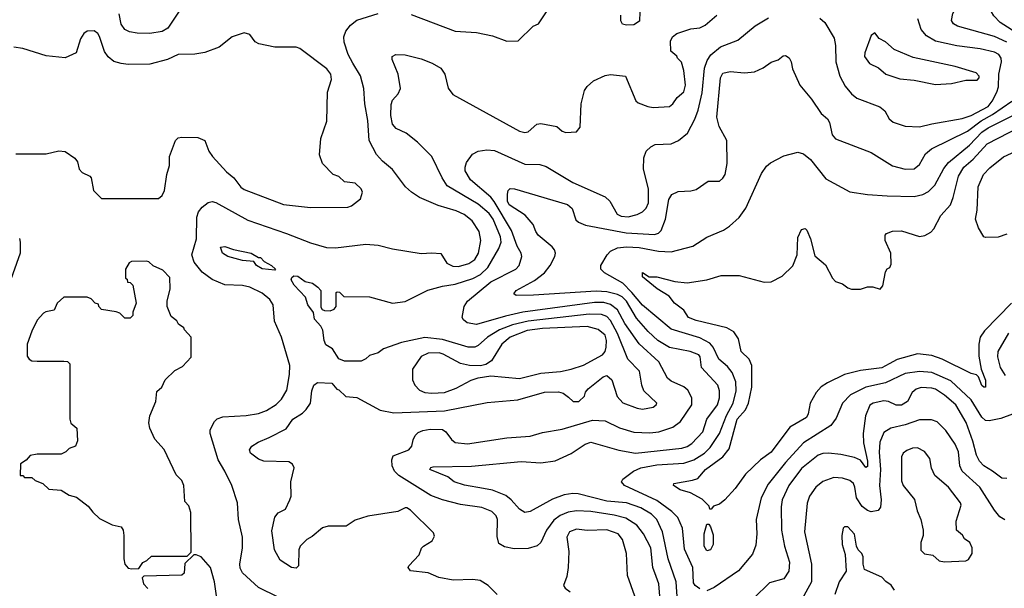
# Model space of a CAD drawing. Extents: x 997026 to 1115308, y 536381 to 619039.
# Tile 396 of 484: x 1060757 to 1066270, y 599130 to 602310. Entities that reach past the tile are written whole.
import ezdxf

# ---------------------------------------------------------------- set-up
doc = ezdxf.new("R2010")
doc.units = 0

msp = doc.modelspace()

# ---------------------------------------------------------------- linework, layer by layer
at = {"layer": '0CON20XD'}
for points in [[(1066284.6, 602185), (1066215, 602217), (1066008, 602275), (1065985, 602287.5), (1065974.3, 602305), (1065981.4, 602345), (1066004.3, 602385), (1066101.9, 602468.1), (1066115.7, 602485), (1066121.4, 602505), (1066119.2, 602555), (1066079.5, 602655), (1066081.9, 602865), (1066102, 602925), (1066148.8, 603005), (1066168.8, 603021.2), (1066210, 603035), (1066245, 603037.5), (1066285, 603031.2)], [(1066355.4, 602225.4), (1066247.7, 602295), (1066211.2, 602331.2), (1066197.9, 602355), (1066201.8, 602385), (1066261.1, 602475), (1066281.5, 602625)], [(1061661.5, 602375), (1061587.6, 602262.4), (1061555, 602244), (1061485, 602232.8), (1061415, 602234.4), (1061372, 602242), (1061345, 602255.9), (1061324.5, 602284.5), (1061313.5, 602343.5)], [(1062205, 599079.3), (1062093.9, 599133.9), (1062005, 599215.6), (1061991.8, 599241.8), (1061989.7, 599265), (1062004.6, 599355), (1062005.3, 599415.3), (1061981.5, 599515), (1061977.2, 599607.2), (1061944.5, 599705), (1061906.5, 599785), (1061867.9, 599847.9), (1061823.3, 599995), (1061824.5, 600015.5), (1061847.2, 600062.8), (1061862.7, 600077.3), (1061895, 600088), (1062025, 600095.4), (1062095, 600108.2), (1062140, 600125), (1062192.7, 600157.3), (1062222.7, 600187.3), (1062252.9, 600237.1), (1062268.8, 600325), (1062269.1, 600375), (1062223.6, 600535), (1062184.3, 600624.3), (1062177.4, 600715), (1062157.6, 600745), (1062115, 600780.8), (1062045, 600813.6), (1062005, 600823.2), (1061905, 600827.8), (1061835, 600856.1), (1061778.5, 600898.5), (1061735, 600954.5), (1061721.3, 600995), (1061748.1, 601085), (1061748.9, 601205), (1061759.1, 601235), (1061778.3, 601261.7), (1061812.9, 601287.1), (1061835, 601293.6), (1061855, 601288.2), (1062035, 601189.3), (1062252, 601115), (1062385, 601062.1), (1062475, 601035.4), (1062525, 601033.8), (1062695, 601054.5), (1062765, 601048.5), (1062845, 601029.1), (1063005, 601002.9), (1063065, 601005.4), (1063115, 601002.5), (1063148.3, 600948.3), (1063181.7, 600931.8), (1063215, 600930.5), (1063272.9, 600947.1), (1063305, 600968.9), (1063326.6, 601005), (1063340, 601075), (1063329.6, 601125), (1063290, 601185), (1063245, 601221.4), (1063201.9, 601241.9), (1063100.3, 601270.3), (1062995.8, 601315), (1062951.4, 601345), (1062918.1, 601375), (1062845, 601472.9), (1062788.3, 601518.3), (1062755, 601555.7), (1062714.6, 601635), (1062707, 601747), (1062689.1, 601839.1), (1062684.6, 601925), (1062665.7, 601995.7), (1062622.5, 602067.5), (1062595.9, 602115), (1062573.1, 602185), (1062571.8, 602215), (1062583.3, 602246.7), (1062610, 602280), (1062645, 602308.1), (1062765, 602344.5)], [(1063431.2, 599095), (1063381.2, 599145), (1063335, 599172.9), (1063295, 599179.5), (1063185, 599175.6), (1063105, 599189.2), (1063045, 599216), (1062945, 599226.7), (1062933.3, 599245), (1062936.7, 599255), (1062993.6, 599316.4), (1063006.4, 599353.6), (1063017.5, 599365), (1063067.5, 599395), (1063079.3, 599420.7), (1063075, 599440), (1062945, 599566.2), (1062925, 599580), (1062915, 599580), (1062875, 599560), (1062706.1, 599533.9), (1062635, 599510), (1062585, 599476.7), (1062485, 599476.2), (1062453, 599467), (1062395, 599418.8), (1062365, 599403.3), (1062327.5, 599365), (1062320, 599345), (1062317.5, 599255), (1062305, 599242.5), (1062280, 599245), (1062215, 599287.5), (1062183.8, 599345), (1062169.3, 599450.7), (1062185, 599527.5), (1062205, 599552.5), (1062245, 599572.5), (1062270, 599625), (1062276.7, 599645), (1062276.2, 599725), (1062293.9, 599803.9), (1062285, 599823.3), (1062265, 599836.2), (1062125, 599840), (1062095, 599852), (1062050, 599885), (1062043.8, 599905), (1062056.1, 599923.9), (1062093.2, 599946.8), (1062155, 599972.5), (1062248.9, 600021.1), (1062287.5, 600075), (1062340.5, 600109.5), (1062360.4, 600129.6), (1062385.8, 600165), (1062393.1, 600235), (1062404, 600265), (1062425, 600280), (1062505, 600277.5), (1062533.6, 600243.6), (1062545, 600240), (1062583, 600203), (1062645, 600196.7), (1062775, 600126.9), (1062851.4, 600111.4), (1063135, 600121.8), (1063375, 600169.3), (1063545.9, 600184.1), (1063695, 600227.6), (1063775, 600229.2), (1063800.4, 600220.4), (1063829.4, 600199.4), (1063856.7, 600175), (1063888.8, 600175), (1063918.8, 600205), (1063925, 600227.5), (1063940, 600245), (1064025, 600312.2), (1064045, 600319.4), (1064072.2, 600295), (1064101.9, 600201.9), (1064135, 600166.9), (1064215, 600136.7), (1064245, 600132.2), (1064305, 600142.9), (1064321.2, 600155), (1064323.8, 600165), (1064251.4, 600235), (1064240, 600265), (1064227.1, 600345), (1064161.5, 600411.5), (1064104.8, 600555), (1064065, 600627.1), (1064045, 600649.8), (1064015, 600660.4), (1063945, 600663.3), (1063604.2, 600624.2), (1063516.2, 600603.8), (1063444.4, 600575.6), (1063376.9, 600535), (1063325, 600487.9), (1063305, 600477.7), (1063268.7, 600478.7), (1063125, 600521.9), (1063025, 600532.2), (1062895.4, 600504.6), (1062795, 600470), (1062763.6, 600446.4), (1062715, 600432.5), (1062695, 600413.3), (1062669.3, 600400.7), (1062575, 600400), (1062545, 600412.5), (1062509.3, 600469.3), (1062471.7, 600491.7), (1062461.2, 600515), (1062453.9, 600573.9), (1062443.3, 600595), (1062407.5, 600635), (1062401.7, 600671.7), (1062370, 600715), (1062358.3, 600758.3), (1062293.3, 600825), (1062277.5, 600855), (1062281.7, 600868.3), (1062293, 600877), (1062315, 600876.2), (1062356.4, 600846.4), (1062395.9, 600835.9), (1062427.5, 600815), (1062442.5, 600795), (1062442.5, 600725), (1062443, 600703), (1062450, 600690), (1062463, 600683), (1062495, 600682.5), (1062518.3, 600691.7), (1062530, 600705), (1062530, 600785), (1062535, 600787.5), (1062547, 600787), (1062572.5, 600762.5), (1062715, 600759.2), (1062845, 600724), (1062915, 600734.2), (1063043.4, 600796.6), (1063125, 600820), (1063195, 600830.5), (1063295, 600862.3), (1063336.5, 600885), (1063377.6, 600925), (1063440.4, 601029.6), (1063452.4, 601065), (1063448.6, 601095), (1063408.2, 601195), (1063385, 601226.3), (1063325, 601279.3), (1063150.1, 601380.1), (1063122.5, 601425), (1063065.7, 601545.7), (1062984.6, 601624.6), (1062921.2, 601675), (1062865, 601700.8), (1062845, 601726.7), (1062835.5, 601775), (1062836.5, 601835), (1062845, 601860), (1062875.7, 601895), (1062888.6, 601925), (1062876, 602005), (1062843, 602087), (1062842.5, 602105), (1062863.9, 602116.1), (1062915, 602113.8), (1063005, 602090.8), (1063066.8, 602066.8), (1063115, 602040), (1063136.9, 602005), (1063157, 601927), (1063182.1, 601892.1), (1063555, 601687.5), (1063585, 601678.8), (1063605, 601683.8), (1063653.3, 601725), (1063675, 601730), (1063765, 601713.3), (1063795, 601687.5), (1063815, 601680), (1063875, 601683.3), (1063895, 601710), (1063900.5, 601839.5), (1063920, 601915), (1063934.1, 601935.9), (1063970.8, 601969.2), (1064035, 601998.8), (1064065, 602003.3), (1064150, 601995), (1064207, 601857), (1064220, 601845), (1064274.1, 601824.1), (1064305, 601820), (1064395, 601824), (1064415, 601838.8), (1064438.8, 601875), (1064475, 601906.2), (1064485.5, 601945), (1064476.8, 602026.8), (1064463, 602073), (1064440, 602095), (1064436.4, 602106.4), (1064402.5, 602135), (1064400.7, 602189.3), (1064412.5, 602215), (1064436.4, 602233.6), (1064515, 602258.8), (1064565, 602264), (1064595, 602280), (1064661.2, 602335)], [(1064341.4, 599085), (1064335.8, 599155), (1064321.2, 599195), (1064302.4, 599245), (1064290.6, 599355), (1064250.8, 599435), (1064212.5, 599482.5), (1064151.2, 599521.2), (1064085, 599538.8), (1063955, 599558.5), (1063875, 599562.3), (1063827.5, 599555), (1063783.5, 599536.5), (1063748.7, 599511.4), (1063707.3, 599455), (1063675, 599385.7), (1063655, 599367.8), (1063605, 599351.5), (1063525, 599350), (1063471.1, 599361.1), (1063440.6, 599380.6), (1063430, 599420), (1063431.7, 599515), (1063424.2, 599535), (1063400, 599560), (1063345, 599581.1), (1063225, 599599), (1063125, 599623.8), (1063059, 599649), (1062879.8, 599759.8), (1062856.2, 599785), (1062842.2, 599815), (1062841.7, 599848.3), (1062849.2, 599870.8), (1062936, 599905), (1062952.5, 599925), (1062959.7, 599960.3), (1062972.2, 599985), (1062989.1, 600000.9), (1063015, 600012.9), (1063055, 600020), (1063125, 600017.4), (1063143.1, 600005), (1063175, 599961.5), (1063195, 599945.4), (1063265, 599937.1), (1063485, 599971.2), (1063615, 599980.9), (1063685, 600000.7), (1063795, 600019.3), (1063965, 600069.5), (1064035, 600065.9), (1064115, 600027.5), (1064195, 600002.9), (1064285, 599999.5), (1064336, 600004), (1064415, 600031.2), (1064456.8, 600063.2), (1064520, 600155), (1064520, 600195), (1064498.3, 600238.2), (1064476.2, 600256.2), (1064405, 600288.6), (1064384.5, 600304.5), (1064336.6, 600396.6), (1064226.4, 600496.4), (1064145, 600611.6), (1064105, 600686.8), (1064065, 600717.8), (1064028.2, 600728.2), (1063975, 600727.7), (1063575, 600674.6), (1063477.5, 600652.5), (1063315, 600604.7), (1063262.5, 600615), (1063241.7, 600631.7), (1063235.5, 600645), (1063245.5, 600705), (1063265.4, 600735), (1063395, 600843), (1063535.5, 600915), (1063554.1, 600935.9), (1063568, 600985), (1063564.7, 601005), (1063543.1, 601043.1), (1063510.8, 601130.8), (1063413.6, 601293.6), (1063395, 601316.7), (1063281.8, 601415), (1063252, 601465), (1063250.7, 601485), (1063259.3, 601510.7), (1063292.4, 601557.6), (1063325, 601575.4), (1063372.2, 601582.2), (1063415, 601578.7), (1063585, 601501.8), (1063669.5, 601499.5), (1063705, 601488.5), (1063855, 601399.7), (1064035, 601320.3), (1064062.4, 601295), (1064103.1, 601223.1), (1064125, 601211.1), (1064165, 601207.8), (1064215, 601220), (1064245, 601234.7), (1064265, 601255.5), (1064278.3, 601285), (1064278.4, 601365), (1064250.5, 601475), (1064252.4, 601537.6), (1064265.3, 601574.7), (1064290.8, 601599.3), (1064315, 601612.1), (1064405, 601616.2), (1064445.9, 601634.1), (1064495.5, 601675), (1064536.6, 601753.4), (1064555.7, 601805), (1064578.2, 601901.8), (1064591.2, 602038.8), (1064607.2, 602082.8), (1064626.8, 602113.2), (1064682.1, 602157.9), (1064778.6, 602195), (1064875, 602276.5), (1064949.1, 602320.9)], [(1062948.5, 602338.5), (1063195, 602245.6), (1063315, 602238.6), (1063405, 602220), (1063485, 602190), (1063548.3, 602191.7), (1063632.5, 602275), (1063663, 602287), (1063706.7, 602355)], [(1064230, 602355), (1064228.3, 602301.7), (1064195, 602282.5), (1064155, 602280), (1064132.5, 602285), (1064123.9, 602303.9), (1064123.3, 602335)], [(1065238.3, 602318.3), (1065266, 602295), (1065317.4, 602207.4), (1065325.5, 602165.5), (1065327.5, 602075), (1065350, 601995), (1065379, 601939), (1065415, 601895.5), (1065445, 601871.8), (1065573.8, 601823.8), (1065601.3, 601801.3), (1065626.2, 601755), (1065647.3, 601737.3), (1065714.6, 601714.6), (1065795, 601710.7), (1065865, 601728.4), (1066035, 601756.9), (1066084.9, 601775.1), (1066179.6, 601825), (1066203, 601855), (1066228.9, 601905), (1066237.9, 601935), (1066239.7, 602005), (1066255.3, 602075), (1066252.5, 602095), (1066240, 602115), (1066215, 602128.4), (1066135, 602147.8), (1066004.8, 602164.8), (1065885, 602190.3), (1065835, 602219.6), (1065805.4, 602255), (1065785.4, 602315)], [(1062385, 601260), (1062595, 601262), (1062615, 601268.8), (1062665, 601307.5), (1062675.8, 601345), (1062669.2, 601365), (1062635.7, 601395.7), (1062575, 601402.5), (1062545, 601432.5), (1062512.5, 601445), (1062453.3, 601505), (1062436.2, 601555), (1062444, 601645), (1062477.7, 601742.3), (1062480, 601905), (1062502.5, 601975), (1062500, 602005), (1062476.2, 602036.2), (1062325, 602150), (1062305, 602156.7), (1062185, 602156.2), (1062095.8, 602175.8), (1062075, 602186.2), (1062045, 602226.7), (1062015, 602236.2), (1061947.5, 602215), (1061875, 602156), (1061793.7, 602126.3), (1061737.6, 602117.6), (1061645, 602115.7), (1061585, 602087.1), (1061485, 602060.8), (1061365, 602060), (1061325.6, 602065.6), (1061285, 602075.8), (1061252.2, 602102.2), (1061232.5, 602132.5), (1061205, 602216), (1061195, 602232.5), (1061175, 602247.1), (1061135, 602245.8), (1061116.8, 602233.2), (1061096.8, 602203.2), (1061073.8, 602125), (1061012.1, 602097.9), (1060905, 602108.6), (1060775, 602148.8), (1060725, 602156.7)], [(1065885, 601947.1), (1065975, 601952.9), (1066055, 601972.9), (1066118, 601972), (1066130, 601985), (1066128.8, 601995), (1066112.7, 602012.7), (1065995, 602048.1), (1065759.1, 602099.1), (1065652.7, 602142.7), (1065605, 602186.7), (1065570, 602205), (1065545, 602237.5), (1065525, 602222.5), (1065489.2, 602125), (1065488, 602105), (1065515, 602066.2), (1065565, 602041.2), (1065606.7, 602005), (1065685, 601980), (1065765, 601972.9), (1065885, 601947.1)], [(1064440.8, 599055), (1064433.6, 599165), (1064387.5, 599295), (1064356.8, 599445), (1064325.3, 599515), (1064294.8, 599544.8), (1064235, 599579.1), (1064155, 599608.1), (1064045, 599616.2), (1063885, 599657.3), (1063855, 599660), (1063805, 599652.3), (1063741.1, 599628.9), (1063615, 599558.6), (1063585, 599552.9), (1063555, 599572.5), (1063508.6, 599625), (1063478.5, 599648.5), (1063405, 599678.2), (1063355, 599688.5), (1063246.9, 599706.9), (1063190, 599725), (1063155, 599753.8), (1063053.8, 599795), (1063060, 599805), (1063071.7, 599808.3), (1063287, 599813), (1063565, 599839.1), (1063675, 599831.8), (1063755, 599841.9), (1063845, 599884.5), (1063923.7, 599936.3), (1063955, 599947.1), (1064112, 599902), (1064205, 599886.2), (1064465, 599914.1), (1064495, 599923.4), (1064520.2, 599939.8), (1064581.8, 600005), (1064605.3, 600075), (1064663.9, 600155), (1064675.3, 600195.3), (1064675.3, 600235), (1064665.4, 600265), (1064575.6, 600365), (1064566.7, 600425), (1064560, 600435), (1064511.2, 600455), (1064395, 600477.2), (1064329.6, 600515), (1064275.8, 600565.8), (1064210.4, 600640.4), (1064155, 600736), (1064130.1, 600760.1), (1064105, 600773.2), (1064045, 600787.4), (1063985, 600791.5), (1063635, 600768.5), (1063537, 600767), (1063523.3, 600776.7), (1063537.5, 600795), (1063639.1, 600850.9), (1063696.4, 600893.6), (1063727.5, 600935), (1063753.1, 600985), (1063757.1, 601005), (1063752.4, 601022.4), (1063738.9, 601038.9), (1063661.2, 601105), (1063646.7, 601125), (1063632.5, 601165), (1063587.2, 601217.2), (1063498.5, 601275), (1063489.2, 601295), (1063488.1, 601335), (1063492, 601355), (1063504.4, 601365.6), (1063527.5, 601365), (1063825, 601276.9), (1063851.2, 601255), (1063870.9, 601190.9), (1063886.8, 601176.8), (1063925, 601160), (1064152.6, 601117.4), (1064312.1, 601107.9), (1064334.6, 601115.4), (1064349.6, 601130.4), (1064373.8, 601195), (1064392, 601305), (1064407.9, 601332.1), (1064445, 601349.2), (1064515, 601353.1), (1064545, 601360.8), (1064613, 601407), (1064675, 601406.2), (1064695, 601424), (1064706.9, 601445), (1064718.9, 601505), (1064716.7, 601635), (1064673.2, 601713.2), (1064661.1, 601765), (1064680.8, 601985), (1064695, 602010.6), (1064735, 602020), (1064815, 602012.9), (1064871.2, 602018.8), (1064919.7, 602040.3), (1064965, 602073.3), (1065003.6, 602086.4), (1065031.7, 602108.3), (1065045, 602110), (1065065, 602096.7), (1065076.2, 602075), (1065084, 602035), (1065125.8, 601945), (1065191.5, 601865), (1065245, 601785.7), (1065280, 601755), (1065292, 601735), (1065306.1, 601666.1), (1065325, 601644), (1065525, 601566.7), (1065645, 601493.1), (1065715, 601473.3), (1065765, 601475.7), (1065795, 601500.8), (1065829.2, 601560.8), (1065861.8, 601588.2), (1066063.3, 601686.7), (1066140.7, 601745), (1066205, 601780.7), (1066313.1, 601855)], [(1064565, 599126.5), (1064538.6, 599145), (1064529.6, 599159.6), (1064526.3, 599245), (1064479.2, 599349.2), (1064469.1, 599465), (1064442.3, 599525), (1064408.4, 599558.4), (1064325, 599621.2), (1064144.4, 599705), (1064126.9, 599725), (1064135, 599740), (1064194.3, 599785), (1064235, 599803.6), (1064325, 599819.4), (1064475, 599829.3), (1064531, 599849), (1064591.2, 599885), (1064623.3, 599916.7), (1064675.2, 599995), (1064714.5, 600095.5), (1064752.5, 600165), (1064769.8, 600235), (1064766.2, 600285), (1064747, 600337), (1064720.6, 600370.6), (1064671.9, 600411.9), (1064639.3, 600479.3), (1064621.1, 600501.1), (1064565, 600529.8), (1064405, 600578.4), (1064245, 600712.5), (1064185, 600783.9), (1064135, 600837.2), (1064030.8, 600895), (1064011.4, 600915), (1064011.4, 600935), (1064046.4, 600995), (1064065.5, 601015), (1064105.2, 601034.8), (1064155, 601040.5), (1064225, 601035.9), (1064334.8, 601015.2), (1064405, 601011.4), (1064526.9, 601043.1), (1064605, 601094.3), (1064697.8, 601132.2), (1064732, 601155), (1064785.4, 601204.6), (1064823.2, 601256.8), (1064910.6, 601449.4), (1064939.5, 601490.5), (1064960.8, 601509.2), (1065035, 601548.1), (1065115, 601570), (1065145, 601560), (1065185, 601529.1), (1065270.4, 601420.4), (1065405, 601347.1), (1065505, 601331.8), (1065614.1, 601325.9), (1065765, 601322), (1065815, 601333.1), (1065845, 601349.1), (1065881.2, 601385), (1065932.5, 601477.5), (1065958.5, 601511.5), (1066075, 601608.1), (1066145, 601680.5), (1066180.7, 601705), (1066356.1, 601793.9)], [(1064325, 600871.2), (1064425.8, 600845.8), (1064495, 600837.5), (1064605, 600855.7), (1064685, 600879.2), (1064785, 600880), (1064925, 600842), (1064965, 600844), (1065026.7, 600875), (1065085.7, 600934.3), (1065110, 600995), (1065115, 601092.5), (1065134.2, 601135.8), (1065155, 601142.5), (1065165, 601132.5), (1065185.7, 601085), (1065208.8, 600988.8), (1065269.4, 600939.4), (1065308.8, 600865), (1065325, 600846.7), (1065365, 600833.3), (1065395, 600810), (1065415, 600803.8), (1065465, 600803.8), (1065505, 600816.2), (1065535, 600816.2), (1065575, 600802.5), (1065589.3, 600820.7), (1065605, 600900), (1065613.6, 600916.4), (1065630, 600925), (1065636.7, 600943.3), (1065634, 601005), (1065603.3, 601075), (1065602.5, 601105), (1065610, 601115), (1065645, 601126.7), (1065695, 601128.6), (1065795, 601097.1), (1065825, 601102.9), (1065858.3, 601121.7), (1065875, 601140), (1065915.4, 601215), (1065968.2, 601275), (1065984.7, 601315.3), (1066013.4, 601435), (1066043.3, 601485), (1066095, 601529.5), (1066175, 601615.9), (1066425.2, 601744.8)], [(1060735, 601560), (1060905, 601560), (1060975.8, 601575.8), (1061012.3, 601572.3), (1061066.7, 601535), (1061080, 601515), (1061090, 601475), (1061107.5, 601455), (1061150, 601435), (1061157.5, 601425), (1061170, 601355), (1061215, 601310), (1061535, 601310), (1061555, 601327.5), (1061568, 601355), (1061581.2, 601445), (1061596.2, 601495), (1061596.2, 601545), (1061630, 601635), (1061645, 601649.2), (1061665, 601652.5), (1061755, 601651.4), (1061793.3, 601635), (1061816.2, 601575), (1061836, 601545), (1061915, 601460), (1061956.2, 601426.2), (1061995, 601374.3), (1062015, 601360.6), (1062235, 601276.9), (1062385, 601260)], [(1066285, 601110), (1066235, 601094.2), (1066165, 601091.2), (1066156.1, 601096.1), (1066125.8, 601145.8), (1066109.2, 601195), (1066117.8, 601245), (1066123.3, 601375), (1066154.5, 601445), (1066188.6, 601481.4), (1066265, 601543.1), (1066375.7, 601594.3)], [(1060755.4, 601085.4), (1060760.6, 601065), (1060760, 601005), (1060698.8, 600831.2)], [(1062185, 600910), (1062115, 600916.2), (1062082.5, 600935), (1062067.5, 600957.5), (1062005, 600963.8), (1061922.5, 600985), (1061893.3, 601005), (1061882.5, 601037.5), (1061905, 601042.5), (1061953.9, 601023.9), (1062052.5, 601005), (1062095, 600980), (1062105, 600980), (1062127, 600957), (1062167.5, 600935), (1062190, 600915), (1062185, 600910)], [(1061385, 599237.5), (1061425, 599240), (1061447, 599273), (1061470, 599285), (1061495, 599310), (1061695, 599310), (1061717.5, 599332.5), (1061716.4, 599553.6), (1061705, 599590), (1061682.5, 599615), (1061676.7, 599705), (1061665, 599732.5), (1061633.9, 599763.9), (1061565.7, 599905.7), (1061513.9, 599963.9), (1061486.7, 600025), (1061480, 600055), (1061486.7, 600095), (1061520, 600175), (1061525, 600230), (1061552.5, 600255), (1061572.5, 600295), (1061625, 600347.5), (1061669.3, 600370.7), (1061717, 600423), (1061717.5, 600535), (1061680, 600575), (1061676.4, 600586.4), (1061647, 600607), (1061636.4, 600626.4), (1061605, 600650), (1061583.8, 600705), (1061583.8, 600735), (1061600, 600805), (1061597.5, 600867.5), (1061558.3, 600908.3), (1061505, 600932.5), (1061480, 600955), (1061465, 600960), (1061383, 600957), (1061370.7, 600949.3), (1061350, 600915), (1061350, 600865), (1061358.3, 600858.3), (1061361.7, 600841.7), (1061375, 600840), (1061390, 600825), (1061410, 600725), (1061390, 600675), (1061390, 600655), (1061375, 600640), (1061345, 600640), (1061318.3, 600668.3), (1061297, 600677), (1061215, 600690), (1061200, 600705), (1061198.3, 600718.3), (1061180, 600725), (1061158.3, 600748.3), (1061135, 600757.5), (1061005, 600757.5), (1060967.5, 600725), (1060950, 600685), (1060903, 600677), (1060890.7, 600669.3), (1060855, 600630), (1060825, 600567.5), (1060800, 600495), (1060798.3, 600428.3), (1060810.7, 600410.7), (1060825, 600402.5), (1060855, 600400), (1061005, 600400), (1061025, 600397.5), (1061037.5, 600385), (1061037.5, 600075), (1061043.6, 600053.6), (1061077.5, 600025), (1061080, 599955), (1061070, 599925), (1061035, 599912.5), (1061015, 599892.5), (1060989.3, 599880.7), (1060855, 599880), (1060815, 599872.5), (1060793, 599847), (1060762.5, 599825), (1060760, 599760), (1060775, 599760), (1060785, 599750), (1060825, 599750), (1060843, 599733), (1060886.1, 599716.1), (1060920, 599685), (1060989.3, 599679.3), (1061035, 599650), (1061075, 599640), (1061139.7, 599589.7), (1061166.7, 599555), (1061205, 599520), (1061275, 599484), (1061325, 599472.5), (1061336.2, 599455), (1061341.2, 599425), (1061341.2, 599295), (1061346.7, 599265), (1061365, 599242.5), (1061385, 599237.5)], [(1066310.9, 600725), (1066159.3, 600570.7), (1066135.4, 600534.6), (1066127.5, 600495), (1066128.5, 600428.5), (1066140, 600355), (1066165.6, 600294.4), (1066165, 600253.8), (1066155, 600254), (1066145, 600264), (1066125, 600312.5), (1066114, 600324), (1066085, 600331.1), (1065922.1, 600412.1), (1065865, 600432.2), (1065785, 600441.3), (1065669.7, 600410.3), (1065625, 600385.4), (1065585, 600363.3), (1065465, 600348.7), (1065376, 600325), (1065280.3, 600279.7), (1065244, 600256), (1065216.9, 600225), (1065184, 600166), (1065172.5, 600105), (1065163.1, 600085), (1065069.4, 600030.6), (1064965, 599891.1), (1064905, 599848.1), (1064822.1, 599767.9), (1064762.8, 599687.2), (1064705, 599624), (1064675, 599600), (1064641.7, 599588.3), (1064628.3, 599571.7), (1064621.7, 599571.7), (1064618.3, 599588.3), (1064578.3, 599628.3), (1064513, 599663), (1064455, 599680.8), (1064417.5, 599705), (1064420, 599715), (1064525, 599733.5), (1064555, 599744.4), (1064597.8, 599795), (1064694.8, 599865.2), (1064729.8, 599910.3), (1064773.8, 600075), (1064821.9, 600128.1), (1064837.9, 600165), (1064855.8, 600255), (1064856.6, 600376.6), (1064841.2, 600411.2), (1064797.5, 600455), (1064782.9, 600525), (1064756, 600565), (1064715.9, 600585.9), (1064545, 600626.8), (1064501.4, 600645), (1064475.5, 600685.5), (1064424, 600725), (1064394.4, 600764.4), (1064326.7, 600805), (1064245, 600872.5), (1064245, 600896.7), (1064282.5, 600872.5), (1064325, 600871.2)], [(1063065, 600220.3), (1063135, 600224.3), (1063201.2, 600248.8), (1063285.4, 600294.6), (1063325, 600307.1), (1063395, 600317.8), (1063555, 600303.6), (1063675, 600333.2), (1063785, 600343.2), (1063844.8, 600355.2), (1063915, 600378.4), (1064020, 600435), (1064035.2, 600454.8), (1064041.2, 600478.8), (1064043.3, 600515), (1064034.8, 600544.8), (1063996.5, 600576.5), (1063935, 600594), (1063685, 600582.2), (1063599.1, 600570.9), (1063503.1, 600535), (1063456.3, 600495), (1063398.8, 600401.2), (1063368.1, 600381.9), (1063336.6, 600373.4), (1063275, 600375.7), (1063225, 600386.7), (1063129.2, 600439.2), (1063105.9, 600445.9), (1063044.8, 600445.2), (1063004.5, 600425.5), (1062955.9, 600355), (1062956, 600296), (1062968.8, 600265), (1062995, 600238.5), (1063025, 600224.7), (1063065, 600220.3)], [(1066293, 600557), (1066234.8, 600455), (1066231.7, 600425), (1066246.4, 600365), (1066275, 600320.8)], [(1066316.1, 600103.9), (1066250.7, 600079.3), (1066185, 600065.5), (1066165, 600067.3), (1066145, 600087.1), (1066085, 600183.6), (1065971, 600291), (1065865, 600336.3), (1065795, 600343.1), (1065715, 600331.3), (1065605, 600278.7), (1065495, 600254.8), (1065408.2, 600211.8), (1065364.6, 600165), (1065328.1, 600081.9), (1065299.9, 600040.1), (1065146.5, 599943.5), (1065045, 599833.5), (1064948.7, 599711.3), (1064908.1, 599635), (1064881.2, 599515), (1064884.6, 599435), (1064879.8, 599370.2), (1064859.8, 599320.2), (1064782.9, 599227.1), (1064646.6, 599133.4), (1064605, 599116.2)], [(1066255.6, 599745.6), (1066205, 599785.5), (1066154.8, 599814.8), (1066131.3, 599841.3), (1066113.8, 599875), (1066093.5, 599953.5), (1066056.5, 600056.5), (1065998.7, 600155), (1065935, 600209.6), (1065885, 600243.9), (1065865, 600250), (1065805, 600253.6), (1065776, 600244), (1065754.7, 600225.3), (1065728.9, 600175), (1065695, 600153.8), (1065665, 600154.6), (1065622, 600175), (1065595, 600179.1), (1065535.4, 600164.6), (1065516.9, 600153.1), (1065493.6, 600095), (1065479.1, 599995), (1065482.8, 599942.8), (1065505, 599840), (1065505, 599810), (1065495, 599806.2), (1065465.7, 599845.7), (1065432.1, 599862.1), (1065355, 599878.8), (1065285, 599884.6), (1065255, 599883.9), (1065228.6, 599875), (1065135, 599798.8), (1065063.8, 599705), (1065026, 599625), (1065020, 599585), (1065022.4, 599455), (1065039.3, 599365), (1065066.7, 599275), (1065064.5, 599225), (1065035, 599182.5), (1064955, 599160.6), (1064868.6, 599075)], [(1066273.1, 599513.1), (1066245, 599530), (1066215, 599566.4), (1066134, 599695), (1066034.6, 599784.6), (1066021, 599815), (1066013.2, 599893.2), (1065995.9, 599935.9), (1065942.8, 600012.8), (1065895, 600060.4), (1065862.4, 600072.4), (1065795, 600071.3), (1065715, 600044.3), (1065634.4, 600025.6), (1065595, 600001.2), (1065573.6, 599946.4), (1065568.8, 599891.2), (1065576.4, 599795), (1065570.9, 599705), (1065581.6, 599625), (1065576.7, 599583.3), (1065564.6, 599565.4), (1065525, 599558.1), (1065505, 599564.7), (1065475, 599586.4), (1065442.2, 599635), (1065433.8, 599695), (1065425.4, 599715), (1065405, 599732.5), (1065365, 599746.4), (1065315, 599749.7), (1065255, 599726.9), (1065215, 599694.6), (1065178.7, 599645), (1065166.6, 599605), (1065150.6, 599445), (1065190.3, 599265), (1065190.8, 599165), (1065075.5, 598955)], [(1065935, 599277.5), (1066055, 599282.5), (1066069.3, 599290.7), (1066090, 599325), (1066090, 599355), (1066076.4, 599386.4), (1066047, 599407), (1066036.4, 599426.4), (1066002.5, 599455), (1066000, 599505), (1066028.8, 599595), (1066025, 599607.5), (1065958, 599695), (1065880.5, 599760.5), (1065861.7, 599801.7), (1065853.8, 599855), (1065823.8, 599895), (1065785, 599915.6), (1065757, 599913), (1065725, 599900.8), (1065703.3, 599885), (1065694, 599865), (1065695, 599730), (1065704.3, 599705), (1065767, 599627), (1065782.7, 599562.7), (1065803.3, 599515), (1065816.2, 599455), (1065816.2, 599425), (1065803.3, 599385), (1065803, 599343), (1065823, 599323), (1065870, 599315), (1065905, 599282.5), (1065935, 599277.5)], [(1066285, 599742.9), (1066255.6, 599745.6)], [(1064201.5, 599085), (1064160.3, 599200.3), (1064155.5, 599324.5), (1064133.2, 599403.2), (1064108.6, 599435), (1064045, 599456.8), (1063935, 599452.1), (1063875, 599459.7), (1063835, 599445.4), (1063820.5, 599415), (1063831.9, 599335), (1063828.6, 599245), (1063820, 599195), (1063802.5, 599145), (1063810.7, 599130.7), (1063839.5, 599109.5)], [(1064605, 599339.2), (1064590.5, 599365), (1064589.5, 599435), (1064605, 599487.5), (1064615, 599487.5), (1064625, 599472.5), (1064639.5, 599429.5), (1064640, 599375), (1064625, 599344), (1064605, 599339.2)], [(1065655, 599120), (1065636.4, 599146.4), (1065607, 599167), (1065585, 599192.5), (1065487.5, 599235), (1065480, 599265), (1065480, 599305), (1065472.5, 599325), (1065452.5, 599345), (1065442.5, 599365), (1065431.7, 599431.7), (1065395, 599472.5), (1065375, 599472.5), (1065367.5, 599465), (1065360, 599425), (1065363.3, 599375), (1065379.5, 599319.5), (1065384.2, 599225.8), (1065346, 599165), (1065320.6, 599095)], [(1061861.2, 599075), (1061848, 599165), (1061826.2, 599245), (1061772.5, 599305), (1061745, 599317.5), (1061732.5, 599317.5), (1061682.5, 599267.5), (1061677.5, 599215), (1061665, 599202.5), (1061452.5, 599197.5), (1061442.5, 599187.5), (1061450, 599155), (1061475, 599127.5)]]:
    msp.add_lwpolyline(points, dxfattribs=at)

doc.saveas('drawing.dxf')
